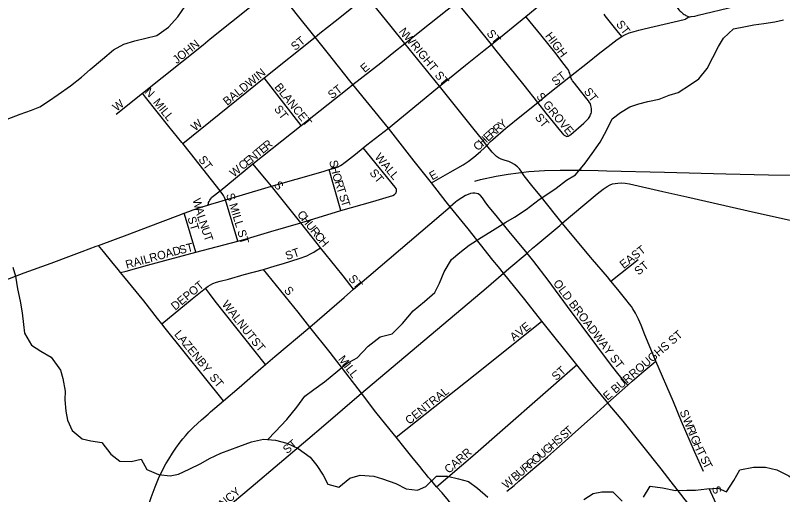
# Model space of a CAD drawing. Extents: x 1442749 to 1756758, y 235267 to 677782.
# Drawn here: x 1545014 to 1549629, y 472266 to 475148 of the extents above; entities that cross this region are included whole.
import ezdxf

# ---------------------------------------------------------------- set-up
doc = ezdxf.new("R2010")
doc.units = 0
for name, color, linetype in [('GM_X_City_Street', 7, 'Continuous'), ('GM_X_City_Street_Text', 7, 'Continuous'), ('GM_X_Minor_River', 7, 'Continuous'), ('GM_X_Rail_Line', 7, 'Continuous'), ('GM_X_State_Route', 7, 'Continuous')]:
    doc.layers.add(name, color=color, linetype=linetype)

msp = doc.modelspace()

# ---------------------------------------------------------------- linework, layer by layer
at = {"layer": 'GM_X_City_Street'}
for points in [[(1545778, 474679.6), (1546142.5, 474971.5), (1546185.5, 475006.6), (1546581, 475322.6)], [(1546816.5, 475017.7), (1546844.9, 475040.2), (1546937.5, 475113.8), (1547125.4, 475265.6)], [(1547355.6, 474978.9), (1547273.5, 475080.3), (1547135.5, 475252.8), (1547125.4, 475265.6)], [(1547355.6, 474978.9), (1547504.9, 475097.4), (1547669.6, 475228.3)], [(1547877, 474973.5), (1547787.7, 475084.4), (1547669.6, 475228.3)], [(1548353.9, 474781.5), (1548348.1, 474800.4), (1548345.9, 474807.3), (1548342, 474815.4), (1548336, 474823.8), (1548307.4, 474861.8), (1548265.8, 474915.6), (1548173.8, 475030.1), (1548111.1, 475108.9), (1548085, 475141.6)], [(1548661.6, 475021.1), (1548634, 475055.6), (1548562.5, 475145), (1548555, 475154.6)], [(1548661.6, 475021.1), (1548679, 475030.6), (1548706.6, 475042.3), (1548735.1, 475051.5), (1548764.5, 475059.1), (1548795.9, 475066.4), (1549037.6, 475123.2), (1549044.4, 475125.6), (1549048.9, 475128.2), (1549058.1, 475134.8), (1549064.7, 475139.9)], [(1546510.5, 474772.1), (1546816.5, 475017.7)], [(1547043.7, 474732.6), (1547212.5, 474863.4), (1547290.9, 474927.4), (1547355.6, 474978.9)], [(1547564.7, 474721.5), (1547355.6, 474978.9)], [(1548353.9, 474781.5), (1548456, 474861.7), (1548530.1, 474921.6), (1548579.3, 474959.8), (1548633.5, 475002.8), (1548655.5, 475017.8), (1548661.6, 475021.1)], [(1548155.9, 474624.5), (1548074.5, 474728.9), (1547897.9, 474947.6), (1547877, 474973.5)], [(1546020.4, 474377.1), (1546510.5, 474772.1)], [(1546733.5, 474485.9), (1546510.5, 474772.1)], [(1548155.9, 474624.5), (1548218.7, 474675.2), (1548353.9, 474781.5)], [(1548471.4, 474544.8), (1548474, 474550.9), (1548476.4, 474558.1), (1548478.4, 474566.4), (1548479.3, 474577), (1548479.5, 474586.8), (1548477.9, 474596.9), (1548475.8, 474605.8), (1548472.7, 474615), (1548467.3, 474624.3), (1548461.8, 474633.1), (1548452.2, 474646.6), (1548421.7, 474684.5), (1548390.5, 474722.1), (1548376.3, 474739.7), (1548364.9, 474755.1), (1548360.3, 474763), (1548357.7, 474769), (1548353.9, 474781.5)], [(1546733.5, 474485.9), (1547009.9, 474704.5), (1547043.7, 474732.6)], [(1547850.2, 474366.1), (1547816.8, 474408.3), (1547773, 474461.5), (1547588.4, 474691.9), (1547564.7, 474721.5)], [(1545621, 474553.7), (1545778, 474679.6)], [(1546020.4, 474377.1), (1546016, 474382.7), (1545936.7, 474478.9), (1545796.6, 474656.1), (1545778, 474679.6)], [(1547850.2, 474366.1), (1547872.5, 474389.3), (1547886.1, 474402.1), (1547963.5, 474468.6), (1548057.8, 474545.4), (1548155.9, 474624.5)], [(1548328.1, 474420.2), (1548324.9, 474421.4), (1548321.4, 474423.1), (1548317.3, 474426), (1548313.3, 474429.7), (1548307.4, 474436.7), (1548294, 474452), (1548207.1, 474558.8), (1548155.9, 474624.5)], [(1548328.1, 474420.2), (1548335.2, 474420.7), (1548340.6, 474422.2), (1548345.2, 474425.1), (1548354.1, 474432.3), (1548433.1, 474500.1), (1548447.6, 474513.4), (1548461.1, 474528), (1548466, 474534.7), (1548469.2, 474540.4), (1548471.4, 474544.8)], [(1546442.8, 474254.5), (1546733.5, 474485.9)], [(1546244.9, 474093), (1546067, 474318.4), (1546020.4, 474377.1)], [(1547299.9, 474075.7), (1547304.5, 474081.4), (1547307.1, 474090.4), (1547307.2, 474096.5), (1547306.7, 474099.8), (1547304.4, 474105.8), (1547299.1, 474113.9), (1547132.1, 474319.9), (1547106.3, 474351.8)], [(1547516.6, 474141.5), (1547628.6, 474204.1), (1547708.1, 474249.7), (1547738.1, 474269.4), (1547772, 474294.8), (1547812, 474328.3), (1547835.9, 474350.3), (1547850.2, 474366.1)], [(1548303.6, 473897.6), (1548262.4, 473948.4), (1548170.9, 474064.2), (1548128.4, 474114), (1548103.6, 474144.3), (1548089.5, 474163.4), (1548074.9, 474183.7), (1548059.9, 474205.2), (1548045.8, 474224), (1548033.9, 474236.1), (1548015.4, 474250.8), (1547998.2, 474261.3), (1547982.7, 474268.2), (1547960.6, 474275.5), (1547936.2, 474284.1), (1547919, 474292.1), (1547908.6, 474299.1), (1547896.9, 474309.6), (1547881.8, 474326.2), (1547850.2, 474366.1)], [(1546244.9, 474093), (1546442.8, 474254.5)], [(1546554.7, 474120.1), (1546523.8, 474157.2), (1546442.8, 474254.5)], [(1546972, 473974.4), (1546911.5, 474185.4), (1546901.6, 474220)], [(1546731.9, 473901.1), (1546554.7, 474120.1)], [(1548303.6, 473897.6), (1548438.7, 474012.4), (1548513.9, 474075.1), (1548550, 474103.1), (1548574.1, 474119.3), (1548590.9, 474128.4), (1548605.6, 474133.9), (1548620.9, 474137.7), (1548636.7, 474139.5), (1548659.1, 474140.1), (1548681.5, 474138.5), (1548708.3, 474134.4), (1548908.6, 474089.4), (1549052.5, 474056.5), (1549466.4, 473961.7), (1549819.5, 473883.4)], [(1546171.8, 474006.8), (1546174.5, 474016.8), (1546176.4, 474023.2), (1546179, 474029.2), (1546183.4, 474036.9), (1546187.3, 474043.3), (1546192.7, 474050), (1546196.3, 474053.6), (1546244.9, 474093)], [(1546277.2, 474038.6), (1546270.8, 474053.4), (1546266, 474064.7), (1546261.7, 474070.7), (1546244.9, 474093)], [(1546972, 473974.4), (1547164.2, 474029.4), (1547264.9, 474059), (1547283.3, 474065.5), (1547294.9, 474071.5), (1547299.9, 474075.7)], [(1548091.4, 473717.8), (1547984.7, 473847.9), (1547895.5, 473957), (1547863.1, 473994), (1547843.2, 474020), (1547822.8, 474049.7), (1547811.4, 474064.1), (1547805.6, 474069.2), (1547797.2, 474074.1), (1547787.9, 474077.2), (1547778.2, 474078.6), (1547765.1, 474078.2), (1547752.3, 474075.7), (1547736.6, 474070.5), (1547721.7, 474063.8), (1547699.1, 474050.4), (1547671.9, 474032.1), (1547661.5, 474024.1), (1547628.9, 473997.2)], [(1546352.6, 473790.9), (1546277.2, 474038.6)], [(1546731.9, 473901.1), (1546971.8, 473974.3), (1546972, 473974.4)], [(1546099.3, 473723), (1546036.4, 473932.2), (1546028.6, 473958.4)], [(1546352.6, 473790.9), (1546409.8, 473806.9), (1546551.4, 473847.6), (1546731.9, 473901.1)], [(1546848.7, 473749.8), (1546829.1, 473776), (1546731.9, 473901.1)], [(1548091.4, 473717.8), (1548095.9, 473721.6), (1548125.3, 473747.2), (1548145, 473763.9), (1548288.7, 473884.9), (1548303.6, 473897.6)], [(1548595.2, 473549.8), (1548574.8, 473574.8), (1548485.5, 473679.8), (1548303.6, 473897.6)], [(1546099.3, 473723), (1546352.6, 473790.9)], [(1545646.8, 473601.5), (1545631.5, 473620.1), (1545593.6, 473665.5), (1545544.3, 473727.1), (1545514.5, 473764.4)], [(1546506.5, 473620.3), (1546576.6, 473641.5), (1546627, 473656.3), (1546720.6, 473685.1), (1546766.1, 473702.4), (1546789.6, 473713.3), (1546809, 473724.7), (1546822.8, 473733.5), (1546848.7, 473749.8)], [(1547047.8, 473500.9), (1547025.1, 473530.2), (1546984.9, 473582), (1546944.3, 473633.7), (1546848.7, 473749.8)], [(1545646.8, 473601.5), (1545679.6, 473610.4), (1545808.9, 473645.7), (1546099.3, 473723)], [(1547949.6, 473598.5), (1547982, 473625.7), (1548091.4, 473717.8)], [(1548697, 472923.3), (1548677.7, 472946), (1548645.9, 472983.5), (1548599.8, 473043.2), (1548335.3, 473398), (1548217.9, 473555.9), (1548131.8, 473667.6), (1548107.6, 473698.7), (1548091.4, 473717.8)], [(1548595.2, 473549.8), (1548760.9, 473679.1)], [(1545895.7, 473292.1), (1545868.3, 473325.8), (1545786.1, 473431.6), (1545666.8, 473577.2), (1545646.8, 473601.5)], [(1546158.1, 473507.6), (1546173.9, 473518.8), (1546187.3, 473527.1), (1546201.3, 473534.9), (1546223.1, 473543.6), (1546245.6, 473549.9), (1546296.5, 473561.7), (1546391, 473588.7), (1546506.5, 473620.3)], [(1546785.5, 473273.4), (1546714.5, 473363.5), (1546506.5, 473620.3)], [(1547095.6, 472875.2), (1547846.1, 473507.2), (1547949.6, 473598.5)], [(1548866, 473068.5), (1548801, 473227.3), (1548777.8, 473285.2), (1548761.8, 473321.3), (1548743.9, 473356.8), (1548728.5, 473382.4), (1548719.3, 473396.5), (1548707.2, 473411.8), (1548685.6, 473439), (1548637, 473498.6), (1548595.2, 473549.8)], [(1545895.7, 473292.1), (1546077.4, 473442.2), (1546158.1, 473507.6)], [(1546518.6, 473047.3), (1546216.3, 473429.3), (1546180.6, 473476.2), (1546158.1, 473507.6)], [(1546265.1, 472829.5), (1545915.8, 473267.4), (1545895.7, 473292.1)], [(1547095.6, 472875.2), (1546906.6, 473119.8), (1546785.5, 473273.4)], [(1547304.2, 472610.9), (1547837.5, 473033.4), (1548180.6, 473308.6)], [(1547547.9, 472313.3), (1547766.3, 472499.9), (1548365.4, 473025), (1548390.6, 473047.1)], [(1548697, 472923.3), (1548724.9, 472947.9), (1548794, 473008.5), (1548866, 473068.5)], [(1549152.4, 472404.5), (1549098.6, 472525.8), (1549021.5, 472705.4), (1548972.1, 472823.1), (1548866, 473068.5)], [(1548576.6, 472817.1), (1548697, 472923.3)], [(1545682.5, 471781.3), (1545701.9, 471781.3), (1545718.1, 471781.3), (1545727.6, 471782), (1545737.5, 471784.9), (1545752.4, 471792.3), (1545791.7, 471816.4), (1545894.6, 471881.2), (1545942.5, 471913.5), (1545984.4, 471941.9), (1546024, 471971.3), (1546072.6, 472008.5), (1546108.2, 472037.1), (1546432.6, 472311.4), (1546773, 472599.4), (1546868, 472680.1), (1547095.6, 472875.2)], [(1547304.2, 472610.9), (1547268.4, 472655.1), (1547181.8, 472762.1), (1547095.6, 472875.2)], [(1547969.3, 472287.3), (1548013.5, 472321.2), (1548043.1, 472347.1), (1548112.3, 472407.1), (1548215, 472493.7), (1548269, 472541.4), (1548320.3, 472587.3), (1548383.8, 472644.1), (1548488.9, 472738), (1548576.6, 472817.1)], [(1547547.9, 472313.3), (1547510.4, 472356.9), (1547497.8, 472371.7), (1547487.6, 472384.4), (1547467, 472409.7), (1547446.3, 472435.1), (1547399.4, 472493.4), (1547358.4, 472544), (1547304.2, 472610.9)], [(1547611.7, 471756.7), (1547641, 471782), (1547740.2, 471867.9), (1547756.5, 471884.6), (1547766.6, 471898), (1547773, 471909.9), (1547777.5, 471922.7), (1547779.8, 471936), (1547780, 471949.5), (1547777.5, 471966.1), (1547772.7, 471982.2), (1547753.3, 472027.7), (1547736.8, 472059.9), (1547716.5, 472093.9), (1547692.6, 472129.6), (1547681.2, 472145.7), (1547661.9, 472172.2), (1547618.3, 472229.5), (1547581.3, 472275.5), (1547547.9, 472313.3)], [(1549345.5, 471952.5), (1549334.6, 471978.2), (1549283, 472092.1), (1549188, 472301.8)]]:
    msp.add_lwpolyline(points, dxfattribs=at)
at = {"layer": 'GM_X_Minor_River'}
for points in [[(1544964.2, 474522.9), (1545042.7, 474553.9), (1545111.1, 474577), (1545161.4, 474598.4), (1545214, 474631.8), (1545270.6, 474671.1), (1545345.5, 474724.2), (1545412.3, 474775.4), (1545463, 474822.8), (1545538, 474884), (1545604.9, 474941.2), (1545665.4, 474974.4), (1545731.8, 474995.6), (1545864.3, 475025.9), (1545935.2, 475077), (1545990.1, 475138.4), (1546035.1, 475204)], [(1546532.8, 472596.9), (1546576.5, 472642.7), (1546645.7, 472717.9), (1546706.8, 472791.2), (1546755.8, 472858.7), (1546808.5, 472898.1), (1546873.2, 472943.3), (1546942.1, 473000.5), (1547002.9, 473051.8), (1547069.5, 473089), (1547136.6, 473158.2), (1547207.5, 473215.4), (1547279.8, 473232.5), (1547342.8, 473295.8), (1547405.9, 473371.1), (1547474.8, 473426.3), (1547537.7, 473481.5), (1547564.5, 473537.3), (1547593.5, 473605.1), (1547636.6, 473680.7), (1547687.3, 473722.1), (1547744, 473765.4), (1547814.7, 473812.5), (1547883.4, 473853.7), (1547964.2, 473904.7), (1548016.7, 473934.1), (1548085.4, 473981.2), (1548164.4, 474040.3), (1548216.9, 474073.7), (1548267.5, 474109.1), (1548328.2, 474156.4), (1548382.8, 474189.7), (1548441.8, 474259.1), (1548482.7, 474316.6), (1548531.8, 474386.1), (1548568.8, 474455.8), (1548603.8, 474525.5), (1548654.4, 474562.9), (1548709, 474598.2), (1548763.3, 474615.5), (1548817.6, 474630.8), (1548885.8, 474643.9), (1548946.2, 474667.1), (1549000.5, 474684.5), (1549075.3, 474731.5), (1549125.9, 474767), (1549174.8, 474828.4), (1549242.8, 474959.8), (1549273.5, 475011.5), (1549334.4, 475066.8), (1549404.7, 475081.9), (1549454.9, 475091.2), (1549515, 475098.4), (1549581.3, 475109.6), (1549633.5, 475120.9)], [(1544999.3, 473634.4), (1545014.5, 473580.1), (1545027.5, 473503.7), (1545042.4, 473429.3), (1545055.4, 473359), (1545062.4, 473288.7), (1545069.6, 473236.5), (1545110.6, 473163.8), (1545166.2, 473129), (1545229.7, 473092), (1545284.6, 473015.1), (1545299.9, 472964.8), (1545312.8, 472888.4), (1545312.1, 472836.3), (1545317.1, 472768.1), (1545328.3, 472713.8), (1545355.4, 472651.3), (1545414.7, 472600.4), (1545468.6, 472589.6), (1545534.5, 472578.7), (1545587.6, 472509.8), (1545643, 472467), (1545711.1, 472464), (1545771.3, 472479.2), (1545804.5, 472416.6), (1545874.1, 472387.6), (1545944.1, 472378.6), (1545994.2, 472388), (1546058.8, 472419.2), (1546129.3, 472452.3), (1546181.8, 472483.7), (1546250.3, 472514.8), (1546304.7, 472534.1), (1546357, 472555.4), (1546433.5, 472582.5), (1546505.8, 472599.5), (1546577.8, 472592.5), (1546647.6, 472575.5), (1546715.2, 472542.5), (1546786.5, 472491.5), (1546827.9, 472440.8), (1546865, 472382.1), (1546894.3, 472329.6), (1546960.1, 472310.7), (1547024.9, 472363.9), (1547087.3, 472383.1), (1547169.3, 472376), (1547223.1, 472361.2), (1547302.7, 472332.1), (1547364.4, 472301.2), (1547432.3, 472292.2), (1547482.7, 472313.6), (1547547.7, 472376.8), (1547613.7, 472376), (1547679.5, 472361), (1547739.4, 472344.2), (1547792.9, 472305.3), (1547856.1, 472250.4)], [(1548906, 472306.2), (1548983.9, 472291.1), (1549051.9, 472292.2), (1549104, 472293.5), (1549172.2, 472300.6), (1549240.3, 472303.7), (1549292, 472282.9), (1549335.1, 472350.5), (1549372, 472414.1), (1549454.4, 472431.1), (1549526.4, 472430.1), (1549594.3, 472415.1), (1549665.8, 472378.1), (1549743.1, 472322.9), (1549806.9, 472308), (1549872.7, 472285), (1549935.9, 472226), (1549989.1, 472167.2)], [(1548791.1, 472249.7), (1548832.1, 472317.3), (1548906, 472306.2)], [(1548432.5, 472236.5), (1548489.1, 472271.8), (1548541.3, 472283.1), (1548607.3, 472282.2), (1548664.6, 472227.3)]]:
    msp.add_lwpolyline(points, dxfattribs=at)
at = {"layer": 'GM_X_Rail_Line'}
for points in [[(1548572.3, 474213.4), (1548918.7, 474204.9), (1549288.3, 474194.8), (1549544.6, 474189.9), (1549738.5, 474187), (1549952.2, 474181.4), (1550116.4, 474181.4), (1550313.1, 474185.7), (1550473.5, 474191.2), (1550652.9, 474201.2), (1550894.1, 474217.1), (1551144.4, 474239.7), (1551342.3, 474262.4), (1551513.2, 474285.5), (1551746.4, 474318), (1551946, 474350.6), (1552124.1, 474383.6), (1552565.1, 474475.7), (1553343.5, 474638.9), (1554924.6, 474970.8)], [(1547812.5, 474160), (1547905.4, 474180.2), (1547978.1, 474192.2), (1548041, 474201.2), (1548103.1, 474208.7), (1548196.7, 474214.7), (1548291.1, 474217.7), (1548420.7, 474216.2), (1548520.3, 474214.7)], [(1548520.3, 474214.7), (1548572.3, 474213.4)], [(1547776.6, 474151), (1547812.5, 474160)]]:
    msp.add_lwpolyline(points, dxfattribs=at)
at = {"layer": 'GM_X_State_Route'}
for points in [[(1547832.4, 474936.3), (1547877, 474973.5), (1548085, 475141.6), (1548376.1, 475383.1), (1548674.3, 475616.7)], [(1548674.3, 475616.7), (1548758.8, 475503.2), (1548771.9, 475486.3), (1548847, 475387), (1548933.7, 475272.4), (1548986.3, 475205.1), (1549007.2, 475180.1), (1549012.8, 475174), (1549018.4, 475168.3), (1549024, 475163.3), (1549031.2, 475157.6), (1549037.3, 475153.6), (1549041.8, 475151.1), (1549047.4, 475147.5), (1549057.1, 475142.9), (1549064.7, 475139.9), (1549072.9, 475139.9), (1549079.4, 475140.4), (1549101.3, 475143.9), (1549115.5, 475147.3), (1549121.4, 475148.7), (1549339.3, 475201.6)], [(1547043.7, 474732.6), (1547026.6, 474755.2), (1546897.7, 474916.7), (1546816.5, 475017.7), (1546702.5, 475159.5), (1546629.8, 475252.9), (1546615, 475272.7), (1546602.3, 475289.9), (1546591.5, 475306.2), (1546583.7, 475318), (1546581, 475322.6)], [(1547258.6, 474469.3), (1547439.2, 474618.3), (1547564.7, 474721.5), (1547593, 474744.9), (1547720.9, 474847.8), (1547831.9, 474936), (1547832.4, 474936.3)], [(1547258.6, 474469.3), (1547043.7, 474732.6)], [(1547106.3, 474351.8), (1547127.4, 474368.8), (1547258.6, 474469.3)], [(1547628.9, 473997.2), (1547606, 474026.3), (1547516.6, 474141.5), (1547413.4, 474271.5), (1547258.6, 474469.3)], [(1546082.6, 473977.6), (1546094.3, 473981.5), (1546137.7, 473996.3), (1546171.8, 474006.8), (1546188.8, 474012.1), (1546237.8, 474027.2), (1546277.2, 474038.6), (1546360.6, 474062.5), (1546554.7, 474120.1), (1546596.2, 474132.5), (1546703.4, 474162.8), (1546823.2, 474197), (1546870.4, 474210.9), (1546901.6, 474220), (1546933.5, 474229.4), (1546955.4, 474237.6), (1546970.3, 474245.4), (1546979.3, 474251), (1546989.8, 474258.4), (1547004.7, 474270.1), (1547041.4, 474298.9), (1547058.9, 474313.6), (1547106.3, 474351.8)], [(1545415.6, 473727.7), (1545500.1, 473759.1), (1545514.5, 473764.4), (1545703.1, 473834.4), (1545813.4, 473876.1), (1545992.7, 473945.1), (1546028.6, 473958.4), (1546057.1, 473968.9), (1546082.6, 473977.6)], [(1547059.7, 473511.3), (1547085.1, 473533.3), (1547628.9, 473997.2)], [(1547886.7, 473676.5), (1547737.3, 473863.8), (1547628.9, 473997.2)], [(1544610, 473428.1), (1544701.3, 473462), (1544925.4, 473546), (1545066.7, 473599), (1545229.9, 473658.5), (1545351.3, 473703.8), (1545415.6, 473727.7)], [(1548590.2, 472801), (1548576.6, 472817.1), (1548491.2, 472921.8), (1548390.6, 473047.1), (1548180.6, 473308.6), (1548077.8, 473439.3), (1547949.6, 473598.5), (1547919.2, 473635.8), (1547886.7, 473676.5)], [(1546265.1, 472829.5), (1546359, 472910.6), (1546491.1, 473023.6), (1546518.6, 473047.3), (1546575.5, 473096.3), (1546785.5, 473273.4), (1546990.9, 473451.7), (1547047.8, 473500.9), (1547059.7, 473511.3)], [(1546173.4, 472750.2), (1546188.4, 472763.2), (1546265.1, 472829.5)], [(1549698.2, 471122.6), (1549530.3, 471530.4), (1549483.5, 471635.2), (1549461.4, 471679.4), (1549432.6, 471731.3), (1549407.4, 471769.8), (1549389.9, 471794.8), (1549367.7, 471826.4), (1549312, 471899.4), (1549290.5, 471926.6), (1549151.2, 472102.6), (1549035.2, 472244.9), (1549030.7, 472250.6), (1548958.1, 472342.4), (1548897.6, 472420), (1548669, 472707.5), (1548590.2, 472801)], [(1545666.9, 471731.2), (1545682.5, 471781.3), (1545745.4, 471973.1), (1545760.1, 472023.2), (1545770.9, 472057.5), (1545782, 472095.1), (1545806.1, 472173.3), (1545830.9, 472247.8), (1545854, 472312.5), (1545875.6, 472363.6), (1545899.8, 472413.5), (1545919.4, 472450), (1545936.5, 472479), (1545958.7, 472515.3), (1545978.9, 472545.3), (1546004.5, 472581.1), (1546021.2, 472601.6), (1546037.1, 472620.1), (1546057.6, 472643.1), (1546086, 472671.7), (1546134, 472716), (1546173.4, 472750.2)]]:
    msp.add_lwpolyline(points, dxfattribs=at)

# ---------------------------------------------------------------- texts
at = {"layer": 'GM_X_City_Street_Text'}
for s, rotation, p in [('ST', 307.5629, (1548624.3, 475094.2)), ('N', 306.8743, (1547317.6, 475050.1)), ('ST', 39.8092, (1546696.8, 474932.9)), ('WRIGHT', 309.4731, (1547348.1, 475015.2)), ('ST', 309.7984, (1547845.3, 475037.3)), ('HIGH', 306.8699, (1548197.6, 475023.7)), ('JOHN', 38.6598, (1545984.2, 474853.8)), ('E', 39.8181, (1547114.8, 474800.9)), ('BALDWIN', 39.1312, (1546287.7, 474602.9)), ('ST', 309.8038, (1547532.9, 474786.5)), ('ST', 37.5735, (1548263.5, 474721.9)), ('N', 314.8609, (1545787.1, 474684.1)), ('BLANCET', 308.6609, (1546569.4, 474715.9)), ('ST', 37.567, (1546917.1, 474642.7)), ('ST', 307.5763, (1548430.7, 474689.4)), ('S GROVE', 309.4295, (1548144.5, 474658.8)), ('W', 38.6705, (1545623.4, 474567.8)), ('MILL', 308.9305, (1545839, 474623.6)), ('ST', 307.5682, (1546567.3, 474584.2)), ('W', 38.6571, (1546094.2, 474449)), ('Y', 40.452, (1547942.5, 474462.2)), ('ST', 310.2345, (1548136, 474533)), ('R', 40.9437, (1547882.5, 474410.7)), ('R', 40.488, (1547912.4, 474436.5)), ('E', 42.7295, (1547857, 474387.1)), ('E', 39.6212, (1546502.1, 474313.3)), ('R', 39.6184, (1546529.2, 474335.8)), ('C', 43.4027, (1547796.4, 474329.7)), ('H', 43.4068, (1547825.1, 474356.9)), ('T', 39.6038, (1546474.9, 474290.9)), ('ST', 307.5682, (1546111.9, 474280.2)), ('E', 38.0539, (1546412, 474240.4)), ('N', 39.344, (1546440.7, 474262.8)), ('WALL', 309.984, (1547172.1, 474293.7)), ('W', 38.6705, (1546327.4, 474171.8)), ('C', 37.613, (1546380.3, 474215.9)), ('S', 282.0013, (1546901.3, 474272)), ('H', 282.621, (1546908.7, 474237)), ('O', 286.8534, (1546919.3, 474190.2)), ('ST', 309.8038, (1547141.2, 474199)), ('E', 29.7314, (1547521, 474155)), ('S', 309.7984, (1546564.9, 474126.5)), ('R', 288.0473, (1546932.4, 474147)), ('T', 288.0526, (1546944.7, 474109.3)), ('S MILL ST', 287.0386, (1546280.6, 474070.4)), ('S', 288.0548, (1546959.7, 474063.3)), ('W', 284.8762, (1546078.8, 474040.2)), ('T', 288.0602, (1546970.6, 474029.8)), ('A', 284.8737, (1546093.5, 473984.9)), ('C', 308.3127, (1546705.8, 473950.3)), ('ST', 287.3587, (1546048.3, 473929.9)), ('L', 288.1483, (1546105.7, 473939.4)), ('N', 288.8972, (1546116.9, 473905.2)), ('H', 308.2989, (1546730.4, 473919.3)), ('U', 288.8877, (1546131.1, 473863.6)), ('U', 308.3306, (1546757.7, 473884.7)), ('R', 308.3127, (1546785, 473850.2)), ('T', 288.88, (1546145.4, 473822)), ('C', 308.6188, (1546809.7, 473818.9)), ('ST', 14.0427, (1546005.4, 473711.6)), ('H', 310.5243, (1546835.6, 473786.5)), ('RAILROAD', 15.3963, (1545684, 473623.5)), ('ST', 18.4393, (1546647.1, 473676.2)), ('EAST', 37.8814, (1548672.7, 473621.9)), ('ST', 39.8136, (1548762.7, 473582)), ('DEPOT', 39.472, (1545975.3, 473370.9)), ('ST', 309.8038, (1547013.7, 473563.3)), ('OLD BROADWAY ST', 307.1258, (1548246.1, 473536.3)), ('S', 309.7984, (1546626.5, 473492.9)), ('WALNUT', 308.211, (1546252.6, 473409.1)), ('AVE', 38.0486, (1548012.6, 473186.3)), ('LAZENBY', 309.349, (1545966.5, 473228.8)), ('E BURROUGHS ST', 40.5501, (1548575.3, 472829.5)), ('ST', 309.8038, (1546428.5, 473184.9)), ('MILL', 307.8744, (1546952.3, 473079)), ('ST', 42.5121, (1548267.3, 472948.2)), ('ST', 309.8038, (1546177.7, 472969.3)), ('CENTRAL', 38.6598, (1547383.4, 472684.6)), ('S', 292.5673, (1549008.3, 472764.5)), ('W', 292.5694, (1549026.9, 472719.8)), ('T', 40.7169, (1548342, 472618.9)), ('R', 292.5657, (1549048.9, 472666.9)), ('S', 40.7153, (1548278.7, 472564.4)), ('S', 40.7328, (1548315.4, 472596)), ('I', 292.5715, (1549064.1, 472630.4)), ('ST', 39.7984, (1546648.4, 472508.5)), ('H', 40.7155, (1548245.3, 472535.7)), ('G', 292.5742, (1549072.5, 472610)), ('H', 293.5413, (1549089.8, 472568.6)), ('CARR', 40.766, (1547620.7, 472389.6)), ('U', 40.7314, (1548178.6, 472478.2)), ('G', 40.7151, (1548212, 472507)), ('T', 296.7608, (1549108.6, 472525.5)), ('O', 40.7151, (1548145.3, 472449.5)), ('S', 297.4116, (1549130.8, 472481.8)), ('R', 40.7198, (1548085.3, 472397.9)), ('R', 40.7198, (1548115.3, 472423.7)), ('T', 297.4198, (1549147, 472450.5)), ('B', 40.7198, (1548021.9, 472343.3)), ('U', 40.7222, (1548051.9, 472369.2)), ('W', 40.7162, (1547968.5, 472297.4)), ('FANCY', 40.0607, (1546199.6, 472130.1)), ('S', 290.5501, (1549202.1, 472306.6))]:
    msp.add_text(s, height=50, rotation=rotation, dxfattribs=at).set_placement(p)

doc.saveas('drawing.dxf')
